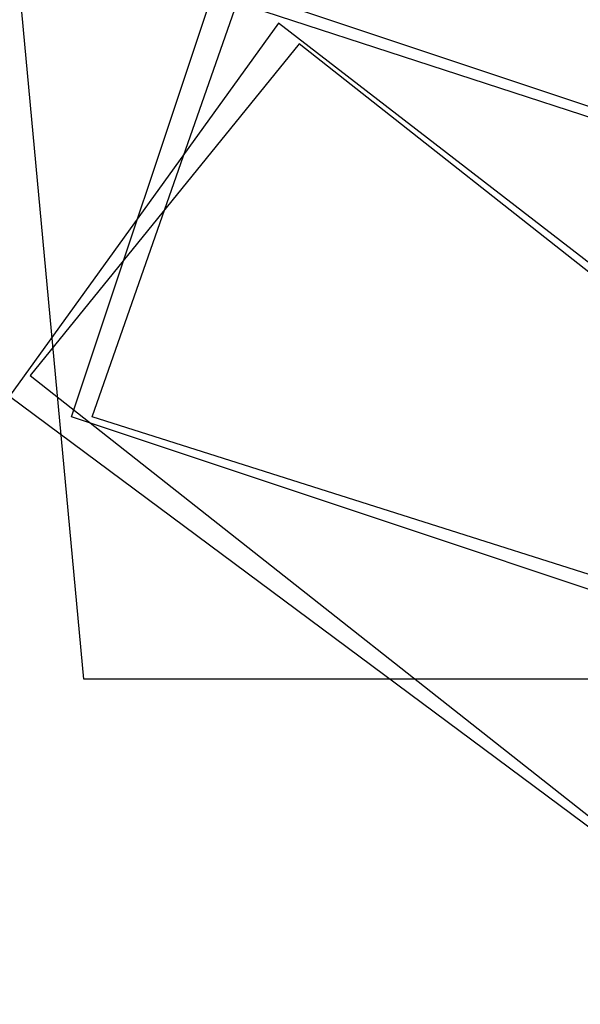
# Model space of a CAD drawing. Header units: feet. Extents: x -79 to 198, y -22 to 181.
# Tile 415 of 656: x 121.847 to 122.208, y 38.92 to 39.553. Entities that reach past the tile are written whole.
import ezdxf

# ---------------------------------------------------------------- set-up
doc = ezdxf.new("R2010")
doc.units = ezdxf.units.FT
doc.layers.add('A-AREA-UNIDAD', color=30, linetype='CONTINUOUS')
doc.layers.add('A-LINEA', color=7, linetype='CONTINUOUS')

msp = doc.modelspace()

# ---------------------------------------------------------------- linework, layer by layer
at = {"layer": 'A-AREA-UNIDAD'}
msp.add_lwpolyline([(108.672, 18.9689), (114.32, 22.2756), (119.52, 25.8489), (123.36, 28.9244), (126.272, 32.16), (128.512, 35.6089), (130.4, 39.84), (131.552, 44.5333), (131.872, 49.4044), (131.488, 53.44), (131.808, 50.08), (131.808, 47.4133), (131.52, 44.64), (130.592, 40.6756), (128.8, 36.3556), (127.76, 36.3556), (122.688, 39.1289), (121.888, 39.1289), (121.84, 39.6444), (119.872, 40.0889), (119.392, 37.8489), (118.368, 37.76), (105.2, 40.8889)], dxfattribs=at)
at = {"layer": 'A-LINEA'}
for points in [[(121.88, 39.2978), (121.9733, 39.5778), (122.5333, 39.3911), (122.44, 39.1111), (121.88, 39.2978)], [(121.88, 39.2978), (121.9733, 39.5778), (122.5333, 39.3911), (122.44, 39.1111), (121.88, 39.2978)], [(121.8933, 39.2978), (121.9867, 39.5644), (122.52, 39.3911), (122.44, 39.1244), (121.8933, 39.2978)], [(121.8933, 39.2978), (121.9867, 39.5644), (122.52, 39.3911), (122.44, 39.1244), (121.8933, 39.2978)], [(122.0133, 39.5511), (121.84, 39.3111), (122.3067, 38.9644), (122.48, 39.1911), (122.0133, 39.5511)], [(122.0133, 39.5511), (121.84, 39.3111), (122.3067, 38.9644), (122.48, 39.1911), (122.0133, 39.5511)], [(122.0267, 39.5378), (121.8533, 39.3244), (122.2933, 38.9778), (122.4667, 39.1911), (122.0267, 39.5378)], [(122.0267, 39.5378), (121.8533, 39.3244), (122.2933, 38.9778), (122.4667, 39.1911), (122.0267, 39.5378)]]:
    msp.add_lwpolyline(points, dxfattribs=at)

doc.saveas('drawing.dxf')
